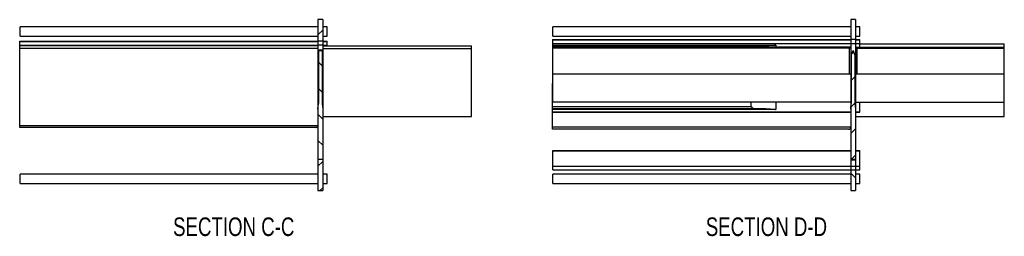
# Model space of a CAD drawing. Header units: inches. Extents: x 1880 to 2363, y -453 to -54.
# Tile 662 of 1056: x 1919.68 to 1926.29, y -68.25 to -66.79. Entities that reach past the tile are written whole.
import ezdxf

# ---------------------------------------------------------------- set-up
doc = ezdxf.new("R2010")
doc.units = ezdxf.units.IN
doc.header["$LTSCALE"] = 0.5
doc.header["$MEASUREMENT"] = 0
for name, color, linetype in [('APP-M-S', 30, 'Continuous'), ('PUN-M-S2', 1, 'Continuous'), ('PUN-M-S3', 8, 'Continuous'), ('SID-M-S', 105, 'Continuous')]:
    doc.layers.add(name, color=color, linetype=linetype)
doc.styles.add('SLDTEXTSTYLE0', font='TXT', dxfattribs={"width": 0.595745})

msp = doc.modelspace()

# ---------------------------------------------------------------- hatches: boundary and pattern name
at = {"layer": 'SID-M-S', "linetype": 'Continuous', "lineweight": 18}
h = msp.add_hatch(dxfattribs=at)
h.set_pattern_fill('ANSI31', color=256, style=0)
h.set_pattern_definition([(45, (1893.92595, -74.85064), (-0.08838835, 0.08838835), [])])
h.paths.add_polyline_path([(1921.68518, -66.99992), (1921.71018, -66.99992), (1921.71018, -66.99507), (1921.68518, -66.99507)], flags=0)
h = msp.add_hatch(dxfattribs=at)
h.set_pattern_fill('ANSI31', color=256, angle=90, style=0)
h.set_pattern_definition([(135, (1893.92595, -74.85064), (-0.08838835, -0.08838835), [])])
h.paths.add_polyline_path([(1925.29177, -67.73221), (1925.26028, -67.73221), (1925.26028, -67.73721), (1925.29177, -67.73721)], flags=0)

# ---------------------------------------------------------------- linework, layer by layer
at = {"layer": 'APP-M-S', "linetype": 'Continuous', "lineweight": 25}
for p, q in [((1921.71343, -66.79107), (1921.68194, -66.79107)), ((1921.68194, -66.79107), (1921.68194, -67.39362)), ((1921.71343, -66.79107), (1921.71343, -67.94107)), ((1925.29177, -66.79107), (1925.26028, -66.79107)), ((1925.26028, -66.79107), (1925.26028, -67.39362)), ((1925.29177, -66.79107), (1925.29177, -67.77607)), ((1925.29177, -66.92541), (1925.26028, -66.92541)), ((1921.71343, -66.93607), (1921.68194, -66.93607)), ((1921.68194, -66.96107), (1921.71343, -66.96107)), ((1925.26028, -66.95041), (1925.29177, -66.95041)), ((1921.68518, -66.99507), (1921.68518, -67.35425)), ((1921.68518, -66.99507), (1921.71018, -66.99507)), ((1921.71018, -66.99992), (1921.68518, -66.99992)), ((1921.71018, -66.99507), (1921.71018, -67.35425)), ((1925.27337, -66.99992), (1925.26353, -67.02697)), ((1925.26353, -67.02697), (1925.26353, -67.35425)), ((1925.27337, -66.99992), (1925.27868, -66.99992)), ((1925.28853, -67.02697), (1925.27868, -66.99992)), ((1925.28853, -67.02697), (1925.28853, -67.35425)), ((1921.68194, -67.39362), (1921.68518, -67.35425)), ((1921.71018, -67.35425), (1921.71343, -67.39362)), ((1925.26028, -67.39362), (1925.26353, -67.35425)), ((1925.28853, -67.35425), (1925.29177, -67.39362)), ((1921.68194, -67.39362), (1921.68194, -67.94107)), ((1925.26028, -67.39362), (1925.26028, -67.77607)), ((1921.71343, -67.73221), (1921.68194, -67.73221)), ((1925.29177, -67.73221), (1925.26028, -67.73221)), ((1925.29177, -67.73721), (1925.26028, -67.73721)), ((1925.26028, -67.77607), (1925.26028, -67.94107)), ((1925.26028, -67.77607), (1925.29177, -67.77607)), ((1925.29177, -67.77607), (1925.29177, -67.94107)), ((1925.26028, -67.80107), (1925.29177, -67.80107)), ((1921.68194, -67.94107), (1921.71343, -67.94107)), ((1925.26028, -67.94107), (1925.29177, -67.94107))]:
    msp.add_line(p, q, dxfattribs=at)
at = {"layer": 'PUN-M-S2', "linetype": 'Continuous', "lineweight": 25}
for p, q in [((1921.68194, -66.83957), (1919.68093, -66.83957)), ((1919.68093, -66.90257), (1919.68093, -66.83957)), ((1921.74343, -66.83957), (1921.71343, -66.83957)), ((1921.74343, -66.90257), (1921.74343, -66.83957)), ((1925.26028, -66.83957), (1923.25927, -66.83957)), ((1923.25927, -66.90257), (1923.25927, -66.83957)), ((1925.32177, -66.83957), (1925.29177, -66.83957)), ((1925.32177, -66.90257), (1925.32177, -66.83957)), ((1919.68093, -66.90257), (1921.68194, -66.90257)), ((1921.71343, -66.90257), (1921.74343, -66.90257)), ((1923.25677, -66.92541), (1925.26028, -66.92541)), ((1923.25677, -66.92541), (1923.25677, -67.16541)), ((1923.25927, -66.90257), (1925.26028, -66.90257)), ((1925.29177, -66.90257), (1925.32177, -66.90257)), ((1925.29177, -66.92541), (1925.32177, -66.92541)), ((1925.32177, -66.97607), (1925.32177, -66.92541)), ((1919.67843, -66.96607), (1919.67843, -66.93607)), ((1919.67843, -66.93607), (1921.68194, -66.93607)), ((1919.67843, -66.93807), (1921.68194, -66.93807)), ((1919.67843, -66.96307), (1921.68194, -66.96307)), ((1921.71343, -66.93607), (1921.74343, -66.93607)), ((1921.71343, -66.93807), (1921.74343, -66.93807)), ((1921.71343, -66.96307), (1921.74343, -66.96307)), ((1921.74343, -66.96607), (1921.74343, -66.93607)), ((1923.25677, -66.92741), (1925.26028, -66.92741)), ((1923.25677, -66.95241), (1925.26028, -66.95241)), ((1923.25677, -66.96241), (1924.75677, -66.96241)), ((1923.25677, -66.96741), (1924.69082, -66.96741)), ((1923.25927, -66.98241), (1923.25677, -66.98241)), ((1924.75677, -66.96241), (1924.75677, -66.97607)), ((1925.29177, -66.92741), (1925.32177, -66.92741)), ((1925.29177, -66.95241), (1925.32177, -66.95241)), ((1923.25677, -67.01891), (1923.25927, -67.01891)), ((1923.25677, -67.02391), (1923.25927, -67.02391)), ((1923.25927, -67.02691), (1923.25677, -67.02691)), ((1923.25677, -67.12091), (1923.25927, -67.12091)), ((1923.25927, -67.12391), (1923.25677, -67.12391)), ((1923.25927, -67.12891), (1923.25677, -67.12891)), ((1923.25677, -67.16541), (1923.25677, -67.22036)), ((1923.25677, -67.16541), (1923.25927, -67.16541)), ((1923.25677, -67.21536), (1923.25927, -67.21536)), ((1923.25677, -67.22036), (1923.25927, -67.22036)), ((1923.25677, -67.41331), (1923.25677, -67.22036)), ((1923.25927, -67.22336), (1923.25677, -67.22336)), ((1923.25677, -67.31736), (1923.25927, -67.31736)), ((1923.25927, -67.32036), (1923.25677, -67.32036)), ((1923.25927, -67.32536), (1923.25677, -67.32536)), ((1923.25677, -67.37531), (1924.59253, -67.37531)), ((1924.59253, -67.37531), (1924.59253, -67.34607)), ((1924.75677, -67.34607), (1924.75677, -67.39531)), ((1925.32177, -67.41331), (1925.32177, -67.34607)), ((1924.69082, -67.39031), (1923.25677, -67.39031)), ((1924.75677, -67.39531), (1923.25677, -67.39531)), ((1923.25677, -67.41031), (1925.26028, -67.41031)), ((1923.25677, -67.41331), (1925.26028, -67.41331)), ((1925.29177, -67.41031), (1925.32177, -67.41031)), ((1925.29177, -67.41331), (1925.32177, -67.41331)), ((1923.25927, -67.67107), (1925.26028, -67.67107)), ((1923.25927, -67.80107), (1923.25927, -67.67107)), ((1923.25927, -67.67407), (1925.26028, -67.67407)), ((1925.29177, -67.67107), (1925.32177, -67.67107)), ((1925.29177, -67.67407), (1925.32177, -67.67407)), ((1925.32177, -67.80107), (1925.32177, -67.67107)), ((1923.25927, -67.77607), (1925.26028, -67.77607)), ((1925.29177, -67.77607), (1925.32177, -67.77607)), ((1921.68194, -67.82957), (1919.68093, -67.82957)), ((1919.68093, -67.89257), (1919.68093, -67.82957)), ((1921.74343, -67.82957), (1921.71343, -67.82957)), ((1921.74343, -67.89257), (1921.74343, -67.82957)), ((1923.25927, -67.80107), (1925.26028, -67.80107)), ((1925.26028, -67.82957), (1923.25927, -67.82957)), ((1923.25927, -67.89257), (1923.25927, -67.82957)), ((1925.29177, -67.80107), (1925.32177, -67.80107)), ((1925.32177, -67.82957), (1925.29177, -67.82957)), ((1925.32177, -67.89257), (1925.32177, -67.82957)), ((1919.68093, -67.89257), (1921.68194, -67.89257)), ((1921.71343, -67.89257), (1921.74343, -67.89257)), ((1923.25927, -67.89257), (1925.26028, -67.89257)), ((1925.29177, -67.89257), (1925.32177, -67.89257))]:
    msp.add_line(p, q, dxfattribs=at)
for points, knots in [([(1924.636, -66.96741), (1924.62633, -66.96777), (1924.61461, -66.9682), (1924.60149, -66.97244), (1924.59797, -66.97482), (1924.59612, -66.97607)], [0, 0, 0, 0, 0.6933303, 0.8391126, 1, 1, 1, 1]), ([(1924.75677, -66.96241), (1924.7565, -66.96244), (1924.75109, -66.96302), (1924.7324, -66.96499), (1924.71064, -66.96712), (1924.69412, -66.96736), (1924.69082, -66.96741)], [0, 0, 0, 0, 0.0125001, 0.2458739, 0.8493654, 1, 1, 1, 1]), ([(1924.59253, -67.37531), (1924.59261, -67.37601), (1924.59277, -67.37758), (1924.59432, -67.38017), (1924.59814, -67.38359), (1924.61049, -67.38901), (1924.62403, -67.39021), (1924.63465, -67.3903), (1924.636, -67.39031)], [0, 0, 0, 0, 0.0409709, 0.0917018, 0.1752702, 0.3513996, 0.9175345, 1, 1, 1, 1]), ([(1924.69082, -67.39031), (1924.69412, -67.39036), (1924.71064, -67.3906), (1924.7324, -67.39273), (1924.75109, -67.3947), (1924.7565, -67.39528), (1924.75677, -67.39531)], [0, 0, 0, 0, 0.1506346, 0.7541261, 0.9874999, 1, 1, 1, 1])]:
    msp.add_open_spline(points, degree=3, knots=knots, dxfattribs=at)
at = {"layer": 'PUN-M-S3', "linetype": 'Continuous', "lineweight": 25}
for p, q in [((1919.67843, -67.51607), (1919.67843, -66.96607)), ((1921.68194, -66.96607), (1919.67843, -66.96607)), ((1921.68194, -66.98607), (1919.67843, -66.98607)), ((1921.71343, -66.96607), (1922.71343, -66.96607)), ((1921.71343, -66.98607), (1922.71343, -66.98607)), ((1922.71343, -67.44362), (1922.71343, -66.96607)), ((1923.25927, -67.34607), (1923.25927, -66.97607)), ((1925.26028, -66.97607), (1923.25927, -66.97607)), ((1925.26028, -66.9824), (1923.25927, -66.9824)), ((1925.24903, -66.9824), (1925.24903, -67.1574)), ((1925.29177, -66.97607), (1926.29177, -66.97607)), ((1925.29177, -66.9824), (1926.29177, -66.9824)), ((1925.30303, -67.1574), (1925.30303, -66.9824)), ((1925.32177, -66.95357), (1926.29177, -66.95357)), ((1926.29177, -67.44362), (1926.29177, -66.95357)), ((1925.26028, -67.1574), (1923.25927, -67.1574)), ((1926.29177, -67.1574), (1925.29177, -67.1574)), ((1925.26028, -67.34607), (1923.25927, -67.34607)), ((1925.29177, -67.34607), (1926.29177, -67.34607)), ((1921.71343, -67.44362), (1922.71343, -67.44362)), ((1923.25677, -67.52857), (1923.25677, -67.41331)), ((1925.29177, -67.44362), (1926.29177, -67.44362)), ((1921.68108, -67.50607), (1919.67843, -67.50607)), ((1921.66694, -67.51607), (1919.67843, -67.51607)), ((1925.26028, -67.51357), (1923.25677, -67.51357)), ((1925.24528, -67.52857), (1923.25677, -67.52857))]:
    msp.add_line(p, q, dxfattribs=at)
for centre, start in [((1921.66694, -67.50107), 340.528779), ((1925.24528, -67.51357), 270)]:
    msp.add_arc(centre, 0.015, start, 0, dxfattribs=at)
msp.add_open_spline([(1921.66694, -67.51607), (1921.66698, -67.51607), (1921.66888, -67.51606), (1921.67237, -67.51539), (1921.67661, -67.51282), (1921.67954, -67.50958), (1921.6806, -67.50715), (1921.68108, -67.50607)], degree=3, knots=[0, 0, 0, 0, 0.0072155, 0.3458618, 0.6295664, 0.833529, 1, 1, 1, 1], dxfattribs=at)
at = {"layer": 'SID-M-S', "linetype": 'Continuous', "lineweight": 18}
for p, q in [((1925.29177, -66.79526), (1925.28758, -66.79107)), ((1921.68194, -66.89364), (1921.71343, -66.86214)), ((1925.26502, -67.02287), (1925.28116, -67.00673)), ((1921.71018, -67.10276), (1921.68518, -67.07776)), ((1925.26353, -67.20114), (1925.28853, -67.17614)), ((1921.71018, -67.27953), (1921.68518, -67.25453)), ((1925.2614, -67.38004), (1925.28853, -67.35291)), ((1921.71343, -67.45956), (1921.68194, -67.42806)), ((1925.26028, -67.55794), (1925.29177, -67.52644)), ((1921.71343, -67.63634), (1921.68194, -67.60484)), ((1925.26279, -67.73221), (1925.29177, -67.70322)), ((1921.68194, -67.77752), (1921.71343, -67.74603)), ((1925.29177, -67.85592), (1925.26028, -67.82442)), ((1921.69517, -67.94107), (1921.71343, -67.9228))]:
    msp.add_line(p, q, dxfattribs=at)

# ---------------------------------------------------------------- texts
at = {"layer": 'SID-M-S', "style": 'SLDTEXTSTYLE0', "width": 0.75}
for s, p in [('SECTION C-C', (1920.70848, -68.2468)), ('SECTION D-D', (1924.28656, -68.2468))]:
    msp.add_text(s, height=0.125, dxfattribs=at).set_placement(p)

doc.saveas('drawing.dxf')
